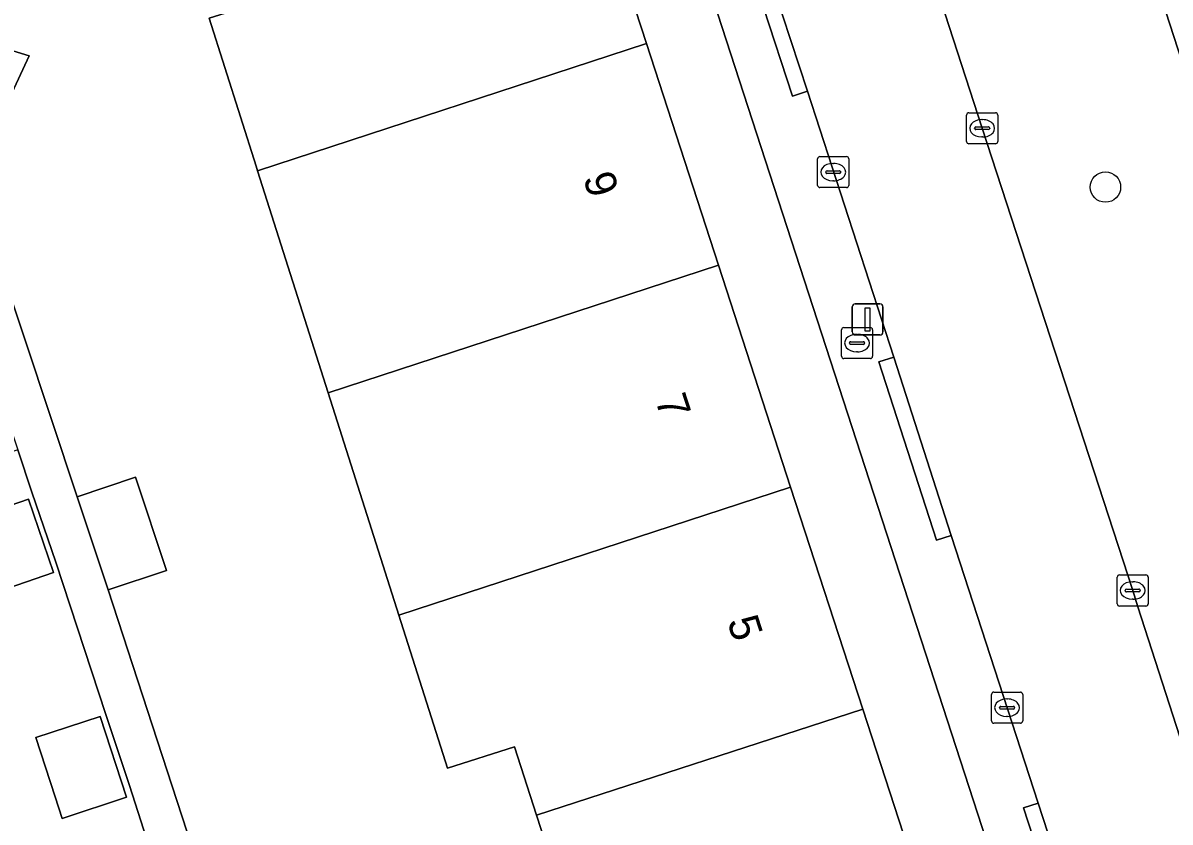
# Model space of a CAD drawing. Extents: x 159262 to 160143, y 383399 to 384319.
# Drawn here: x 159464.14 to 159501.03, y 383887.89 to 383913.59 of the extents above; entities that cross this region are included whole.
import ezdxf

# ---------------------------------------------------------------- set-up
doc = ezdxf.new("R2010")
doc.units = 0
for name, color, linetype in [('IMGEO_Boom', 7, 'Continuous'), ('IMGEO_Brandkraan', 7, 'Continuous'), ('IMGEO_Erf', 7, 'Continuous'), ('IMGEO_Groenvoorziening', 7, 'Continuous'), ('IMGEO_Kolk', 7, 'Continuous'), ('IMGEO_Lichtmast', 7, 'Continuous'), ('IMGEO_Pand', 7, 'Continuous'), ('IMGEO_Pand_nummerreeks', 7, 'Continuous'), ('IMGEO_Rijbaan_lokaal_open', 7, 'Continuous'), ('IMGEO_Voetpad_open', 7, 'Continuous')]:
    doc.layers.add(name, color=color, linetype=linetype)

msp = doc.modelspace()

# ---------------------------------------------------------------- linework, layer by layer
at = {"layer": 'IMGEO_Boom'}
msp.add_circle((159498.954, 383908.313), 0.489, dxfattribs=at)
at = {"layer": 'IMGEO_Brandkraan'}
for p, q in [((159490.466, 383902.871), (159490.466, 383903.723)), ((159490.541, 383903.797), (159491.393, 383903.797)), ((159491.467, 383903.723), (159491.467, 383902.871)), ((159490.954, 383903.577), (159490.979, 383903.577)), ((159490.725, 383903.291), (159490.725, 383903.303)), ((159491.163, 383903.254), (159490.765, 383903.254)), ((159490.768, 383903.34), (159491.166, 383903.34)), ((159490.977, 383903.017), (159490.952, 383903.017)), ((159491.209, 383903.303), (159491.209, 383903.291)), ((159491.393, 383902.797), (159490.541, 383902.797))]:
    msp.add_line(p, q, dxfattribs=at)
for points in [[(159490.466, 383902.871), (159490.466, 383903.723)], [(159490.541, 383903.797), (159491.393, 383903.797)], [(159491.467, 383903.723), (159491.467, 383902.871)], [(159491.393, 383902.797), (159490.541, 383902.797)]]:
    msp.add_lwpolyline(points, dxfattribs=at)
for centre, radius, start, end in [((159490.543, 383903.721), 0.0765, 91.552, 178.448), ((159490.543, 383903.721), 0.0765, 91.552, 178.448), ((159491.391, 383903.721), 0.0765, 1.552, 88.448), ((159491.391, 383903.721), 0.0765, 1.552, 88.448), ((159490.765, 383903.3), 0.0403, 85.8775, 175.7526), ((159490.762, 383903.29), 0.0366, 178.938, 274.7102), ((159491.166, 383903.297), 0.043, 264.8664, 352.4533), ((159491.17, 383903.302), 0.0386, 1.7309, 96.639), ((159490.543, 383902.873), 0.0765, 181.552, 268.448), ((159490.543, 383902.873), 0.0765, 181.552, 268.448), ((159491.391, 383902.873), 0.0765, 271.552, 358.448), ((159491.391, 383902.873), 0.0765, 271.552, 358.448)]:
    msp.add_arc(centre, radius, start, end, dxfattribs=at)
for centre, major_axis, ratio, start_param, end_param in [((159490.953, 383903.297), (-0.387, 0.002), 0.722429, 4.712389, 7.853982), ((159490.978, 383903.297), (-0.39, 0.002), 0.717154, 1.570796, 4.712389)]:
    msp.add_ellipse(centre, major_axis=major_axis, ratio=ratio, start_param=start_param, end_param=end_param, dxfattribs=at)
at = {"layer": 'IMGEO_Erf'}
for points in [[(159482.934, 383881.126), (159480.661, 383888.114), (159479.946, 383890.312), (159477.795, 383889.628), (159476.232, 383894.545), (159473.96, 383901.693), (159471.688, 383908.84), (159471.642, 383908.983), (159470.127, 383913.748), (159472.076, 383914.368), (159471.355, 383916.636), (159469.013, 383924.002), (159479.508, 383927.338), (159481.873, 383920.064), (159484.191, 383912.931), (159486.51, 383905.797), (159488.828, 383898.666), (159491.15, 383891.524), (159493.465, 383884.4)], [(159500.099, 383872.008), (159500, 383872.313), (159482.305, 383926.747)], [(159467.563, 383889.061), (159466.811, 383891.35), (159465.197, 383896.252), (159464.427, 383898.5), (159463.976, 383899.857), (159461.314, 383898.959), (159459.413, 383904.599), (159462.075, 383905.496), (159458.22, 383917.235), (159457.001, 383916.823), (159455.725, 383920.751), (159447.546, 383918.094), (159435.158, 383914.093)], [(159462.447, 383913.117), (159464.341, 383912.533), (159463.293, 383910.298)], [(159461.644, 383911.072), (159465.881, 383898.352), (159467.764, 383898.98), (159468.762, 383895.986), (159466.878, 383895.358), (159476.839, 383864.804), (159478.333, 383865.284), (159479.843, 383864.464), (159480.324, 383862.967), (159488.315, 383865.557), (159498.514, 383868.864), (159498.569, 383868.882), (159498.58, 383868.885)], [(159454.482, 383854.568), (159466.86, 383858.596), (159476.351, 383861.69), (159467.563, 383889.061)]]:
    msp.add_lwpolyline(points, dxfattribs=at)
for points in [[(159462.224, 383897.562), (159464.318, 383898.279), (159465.127, 383895.917), (159463.033, 383895.2)], [(159465.178, 383888.7), (159464.551, 383890.607), (159466.622, 383891.288), (159467.475, 383888.691), (159465.405, 383888.01)]]:
    msp.add_lwpolyline(points, close=True, dxfattribs=at)
at = {"layer": 'IMGEO_Groenvoorziening'}
for points in [[(159513.316, 383875.623), (159513.238, 383875.992), (159513.009, 383876.629), (159506.951, 383895.276), (159500, 383916.735), (159494.88, 383932.541), (159494.602, 383933.425)], [(159488.178, 383931.3), (159488.299, 383930.857), (159489.285, 383927.789), (159494.989, 383910.203), (159499.83, 383895.339), (159500, 383894.812), (159506.082, 383875.964), (159506.782, 383873.85), (159506.91, 383873.565)]]:
    msp.add_lwpolyline(points, dxfattribs=at)
at = {"layer": 'IMGEO_Kolk'}
for p, q in [((159494.489, 383909.778), (159494.489, 383910.63)), ((159494.564, 383910.704), (159495.416, 383910.704)), ((159494.977, 383910.484), (159495.002, 383910.484)), ((159495.49, 383910.63), (159495.49, 383909.778)), ((159494.748, 383910.198), (159494.748, 383910.21)), ((159495.186, 383910.161), (159494.788, 383910.161)), ((159494.791, 383910.247), (159495.189, 383910.247)), ((159495.232, 383910.21), (159495.232, 383910.198)), ((159495.416, 383909.704), (159494.564, 383909.704)), ((159495, 383909.924), (159494.975, 383909.924)), ((159489.773, 383909.295), (159490.625, 383909.295)), ((159489.698, 383908.369), (159489.698, 383909.221)), ((159490.186, 383909.075), (159490.211, 383909.075)), ((159490.699, 383909.221), (159490.699, 383908.369)), ((159489.957, 383908.789), (159489.957, 383908.801)), ((159490.395, 383908.752), (159489.997, 383908.752)), ((159490, 383908.838), (159490.398, 383908.838)), ((159490.209, 383908.515), (159490.184, 383908.515)), ((159490.441, 383908.801), (159490.441, 383908.789)), ((159490.625, 383908.295), (159489.773, 383908.295)), ((159499.33, 383894.913), (159499.33, 383895.765)), ((159499.405, 383895.839), (159500.257, 383895.839)), ((159499.818, 383895.619), (159499.843, 383895.619)), ((159500.331, 383895.765), (159500.331, 383894.913)), ((159499.589, 383895.333), (159499.589, 383895.345)), ((159500.027, 383895.296), (159499.629, 383895.296)), ((159499.632, 383895.382), (159500.03, 383895.382)), ((159500.073, 383895.345), (159500.073, 383895.333)), ((159499.841, 383895.059), (159499.816, 383895.059)), ((159500.257, 383894.839), (159499.405, 383894.839)), ((159495.291, 383891.143), (159495.291, 383891.995)), ((159495.366, 383892.069), (159496.218, 383892.069)), ((159496.292, 383891.995), (159496.292, 383891.143)), ((159495.55, 383891.563), (159495.55, 383891.575)), ((159495.593, 383891.612), (159495.991, 383891.612)), ((159495.779, 383891.849), (159495.804, 383891.849)), ((159496.034, 383891.575), (159496.034, 383891.563)), ((159495.988, 383891.526), (159495.59, 383891.526)), ((159495.802, 383891.289), (159495.777, 383891.289)), ((159496.218, 383891.069), (159495.366, 383891.069))]:
    msp.add_line(p, q, dxfattribs=at)
for points in [[(159494.489, 383909.778), (159494.489, 383910.63)], [(159494.564, 383910.704), (159495.416, 383910.704)], [(159495.49, 383910.63), (159495.49, 383909.778)], [(159495.416, 383909.704), (159494.564, 383909.704)], [(159489.773, 383909.295), (159490.625, 383909.295)], [(159489.698, 383908.369), (159489.698, 383909.221)], [(159490.699, 383909.221), (159490.699, 383908.369)], [(159490.625, 383908.295), (159489.773, 383908.295)], [(159499.33, 383894.913), (159499.33, 383895.765)], [(159499.405, 383895.839), (159500.257, 383895.839)], [(159500.331, 383895.765), (159500.331, 383894.913)], [(159500.257, 383894.839), (159499.405, 383894.839)], [(159495.291, 383891.143), (159495.291, 383891.995)], [(159495.366, 383892.069), (159496.218, 383892.069)], [(159496.292, 383891.995), (159496.292, 383891.143)], [(159496.218, 383891.069), (159495.366, 383891.069)]]:
    msp.add_lwpolyline(points, dxfattribs=at)
for centre, radius, start, end in [((159494.566, 383910.628), 0.0765, 91.552, 178.448), ((159494.566, 383910.628), 0.0765, 91.552, 178.448), ((159495.414, 383910.628), 0.0765, 1.552, 88.448), ((159495.414, 383910.628), 0.0765, 1.552, 88.448), ((159494.788, 383910.207), 0.0403, 85.8775, 175.7526), ((159494.785, 383910.197), 0.0366, 178.938, 274.7102), ((159495.189, 383910.204), 0.043, 264.8664, 352.4533), ((159495.193, 383910.209), 0.0386, 1.7309, 96.639), ((159494.566, 383909.78), 0.0765, 181.552, 268.448), ((159494.566, 383909.78), 0.0765, 181.552, 268.448), ((159495.414, 383909.78), 0.0765, 271.552, 358.448), ((159495.414, 383909.78), 0.0765, 271.552, 358.448), ((159489.775, 383909.219), 0.0765, 91.552, 178.448), ((159489.775, 383909.219), 0.0765, 91.552, 178.448), ((159490.623, 383909.219), 0.0765, 1.552, 88.448), ((159490.623, 383909.219), 0.0765, 1.552, 88.448), ((159489.997, 383908.798), 0.0403, 85.8775, 175.7526), ((159489.994, 383908.788), 0.0366, 178.938, 274.7102), ((159490.398, 383908.795), 0.043, 264.8664, 352.4533), ((159490.402, 383908.8), 0.0386, 1.7309, 96.639), ((159489.775, 383908.371), 0.0765, 181.552, 268.448), ((159489.775, 383908.371), 0.0765, 181.552, 268.448), ((159490.623, 383908.371), 0.0765, 271.552, 358.448), ((159490.623, 383908.371), 0.0765, 271.552, 358.448), ((159499.407, 383895.763), 0.0765, 91.552, 178.448), ((159499.407, 383895.763), 0.0765, 91.552, 178.448), ((159500.255, 383895.763), 0.0765, 1.552, 88.448), ((159500.255, 383895.763), 0.0765, 1.552, 88.448), ((159499.629, 383895.342), 0.0403, 85.8775, 175.7526), ((159499.626, 383895.332), 0.0366, 178.938, 274.7102), ((159500.03, 383895.339), 0.043, 264.8664, 352.4533), ((159500.034, 383895.344), 0.0386, 1.7309, 96.639), ((159499.407, 383894.915), 0.0765, 181.552, 268.448), ((159499.407, 383894.915), 0.0765, 181.552, 268.448), ((159500.255, 383894.915), 0.0765, 271.552, 358.448), ((159500.255, 383894.915), 0.0765, 271.552, 358.448), ((159495.368, 383891.993), 0.0765, 91.552, 178.448), ((159495.368, 383891.993), 0.0765, 91.552, 178.448), ((159496.216, 383891.993), 0.0765, 1.552, 88.448), ((159496.216, 383891.993), 0.0765, 1.552, 88.448), ((159495.59, 383891.572), 0.0403, 85.8775, 175.7526), ((159495.587, 383891.562), 0.0366, 178.938, 274.7102), ((159495.991, 383891.569), 0.043, 264.8664, 352.4533), ((159495.995, 383891.574), 0.0386, 1.7309, 96.639), ((159495.368, 383891.145), 0.0765, 181.552, 268.448), ((159495.368, 383891.145), 0.0765, 181.552, 268.448), ((159496.216, 383891.145), 0.0765, 271.552, 358.448), ((159496.216, 383891.145), 0.0765, 271.552, 358.448)]:
    msp.add_arc(centre, radius, start, end, dxfattribs=at)
for centre, major_axis, ratio, start_param, end_param in [((159494.976, 383910.204), (-0.387, 0.002), 0.722429, 4.712389, 7.853982), ((159495.001, 383910.204), (-0.39, 0.002), 0.717154, 1.570796, 4.712389), ((159490.185, 383908.795), (-0.387, 0.002), 0.722429, 4.712389, 7.853982), ((159490.21, 383908.795), (-0.39, 0.002), 0.717154, 1.570796, 4.712389), ((159499.817, 383895.339), (-0.387, 0.002), 0.722429, 4.712389, 7.853982), ((159499.842, 383895.339), (-0.39, 0.002), 0.717154, 1.570796, 4.712389), ((159495.778, 383891.569), (-0.387, 0.002), 0.722429, 4.712389, 7.853982), ((159495.803, 383891.569), (-0.39, 0.002), 0.717154, 1.570796, 4.712389)]:
    msp.add_ellipse(centre, major_axis=major_axis, ratio=ratio, start_param=start_param, end_param=end_param, dxfattribs=at)
at = {"layer": 'IMGEO_Lichtmast'}
for p, q in [((159490.808, 383903.658), (159490.808, 383904.458)), ((159490.808, 383904.458), (159490.808, 383903.658)), ((159490.908, 383904.558), (159491.698, 383904.558)), ((159491.698, 383904.558), (159490.908, 383904.558)), ((159491.798, 383904.458), (159491.798, 383903.658)), ((159491.798, 383903.658), (159491.798, 383904.458)), ((159491.698, 383903.558), (159490.908, 383903.558)), ((159490.908, 383903.558), (159491.698, 383903.558))]:
    msp.add_line(p, q, dxfattribs=at)
msp.add_lwpolyline([(159491.228, 383904.433), (159491.378, 383904.433), (159491.378, 383903.683), (159491.228, 383903.683), (159491.228, 383904.433)], dxfattribs=at)
for centre, start, end in [((159490.908, 383904.458), 90, 180), ((159490.908, 383904.458), 90, 180), ((159491.698, 383904.458), 0, 90), ((159491.698, 383904.458), 360, 90), ((159490.908, 383903.658), 180, 270), ((159490.908, 383903.658), 180, 270), ((159491.698, 383903.658), 270, 0), ((159491.698, 383903.658), 270, 0)]:
    msp.add_arc(centre, 0.1, start, end, dxfattribs=at)
at = {"layer": 'IMGEO_Pand'}
for points in [[(159471.355, 383916.636), (159472.076, 383914.368), (159470.127, 383913.748), (159471.642, 383908.983), (159471.688, 383908.84), (159484.191, 383912.931), (159481.873, 383920.064)], [(159464.341, 383912.533), (159462.447, 383913.117), (159461.025, 383912.929), (159461.644, 383911.072), (159463.293, 383910.298)], [(159484.191, 383912.931), (159471.688, 383908.84), (159473.96, 383901.693), (159486.51, 383905.797)], [(159488.828, 383898.666), (159486.51, 383905.797), (159473.96, 383901.693), (159476.232, 383894.545)], [(159465.881, 383898.352), (159466.878, 383895.358), (159468.762, 383895.986), (159467.764, 383898.98)], [(159480.661, 383888.114), (159491.15, 383891.524), (159488.828, 383898.666), (159476.232, 383894.545), (159477.795, 383889.628), (159479.946, 383890.312)], [(159462.224, 383897.562), (159463.033, 383895.2), (159465.127, 383895.917), (159464.318, 383898.279)], [(159465.178, 383888.7), (159465.405, 383888.01), (159467.475, 383888.691), (159466.622, 383891.288), (159464.551, 383890.607)], [(159480.661, 383888.114), (159482.934, 383881.126), (159480.841, 383880.446), (159480.884, 383880.313), (159493.465, 383884.4), (159491.15, 383891.524)]]:
    msp.add_lwpolyline(points, close=True, dxfattribs=at)
at = {"layer": 'IMGEO_Rijbaan_lokaal_open'}
msp.add_lwpolyline([(159512.685, 383893.898), (159511.695, 383897.062), (159509.941, 383902.365), (159508.082, 383908.102), (159505.376, 383916.455), (159505.289, 383916.639), (159503.456, 383922.4), (159502.214, 383926.219), (159501.036, 383929.802), (159500, 383933.034), (159499.829, 383933.567), (159499.362, 383934.96), (159494.602, 383933.425), (159494.88, 383932.541), (159500, 383916.735), (159506.951, 383895.276), (159513.009, 383876.629), (159513.238, 383875.992), (159513.316, 383875.623), (159518.132, 383877.248), (159517.878, 383877.993), (159517.094, 383880.482), (159515.888, 383884.058), (159514.565, 383888.168)], close=True, dxfattribs=at)
msp.add_lwpolyline([(159506.082, 383875.964), (159500, 383894.812), (159499.83, 383895.339), (159494.989, 383910.203), (159489.285, 383927.789), (159488.299, 383930.857), (159488.178, 383931.3), (159483.388, 383929.732), (159485.105, 383924.506), (159486.289, 383920.948), (159487.499, 383917.108), (159489.369, 383911.393), (159492.144, 383902.843), (159493.991, 383897.106), (159496.792, 383888.498), (159498.657, 383882.774)], dxfattribs=at)
at = {"layer": 'IMGEO_Voetpad_open'}
for points in [[(159493.991, 383897.106), (159493.516, 383896.953), (159491.669, 383902.69), (159492.144, 383902.843), (159489.369, 383911.393), (159488.894, 383911.238), (159487.024, 383916.953), (159487.499, 383917.108), (159486.289, 383920.948), (159485.815, 383920.791), (159484.631, 383924.349), (159485.105, 383924.506), (159483.388, 383929.732), (159479.272, 383928.398)], [(159482.305, 383926.747), (159500, 383872.313), (159500.099, 383872.008)], [(159502.06, 383871.942), (159501.901, 383872.591), (159501.826, 383872.796), (159501.223, 383874.677), (159501.01, 383875.366), (159500.533, 383875.218), (159500, 383876.936), (159499.419, 383878.808), (159499.897, 383878.956), (159498.657, 383882.774), (159498.182, 383882.62), (159496.317, 383888.344), (159496.792, 383888.498), (159493.991, 383897.106)]]:
    msp.add_lwpolyline(points, dxfattribs=at)
for points in [[(159466.878, 383895.358), (159465.881, 383898.352), (159461.644, 383911.072), (159461.025, 383912.929), (159460.122, 383915.64), (159461.586, 383916.127), (159460.562, 383919.213), (159459.664, 383921.921), (159459.63, 383922.023), (159458.679, 383921.715), (159459.94, 383917.816), (159458.22, 383917.235), (159462.075, 383905.496), (159463.976, 383899.857), (159464.427, 383898.5), (159465.197, 383896.252), (159466.811, 383891.35), (159467.563, 383889.061), (159476.351, 383861.69), (159476.557, 383861.757), (159477.7, 383862.124), (159476.839, 383864.804)], [(159487.499, 383917.108), (159487.024, 383916.953), (159488.894, 383911.238), (159489.369, 383911.393)], [(159493.991, 383897.106), (159492.144, 383902.843), (159491.669, 383902.69), (159493.516, 383896.953)], [(159496.792, 383888.498), (159496.317, 383888.344), (159498.182, 383882.62), (159498.657, 383882.774)]]:
    msp.add_lwpolyline(points, close=True, dxfattribs=at)

# ---------------------------------------------------------------- texts
at = {"layer": 'IMGEO_Pand_nummerreeks'}
for s, p in [('9', (159482.145, 383908.612)), ('7', (159484.464, 383901.479)), ('5', (159486.782, 383894.347))]:
    msp.add_text(s, height=1, rotation=288.0071, dxfattribs=at).set_placement(p)

doc.saveas('drawing.dxf')
